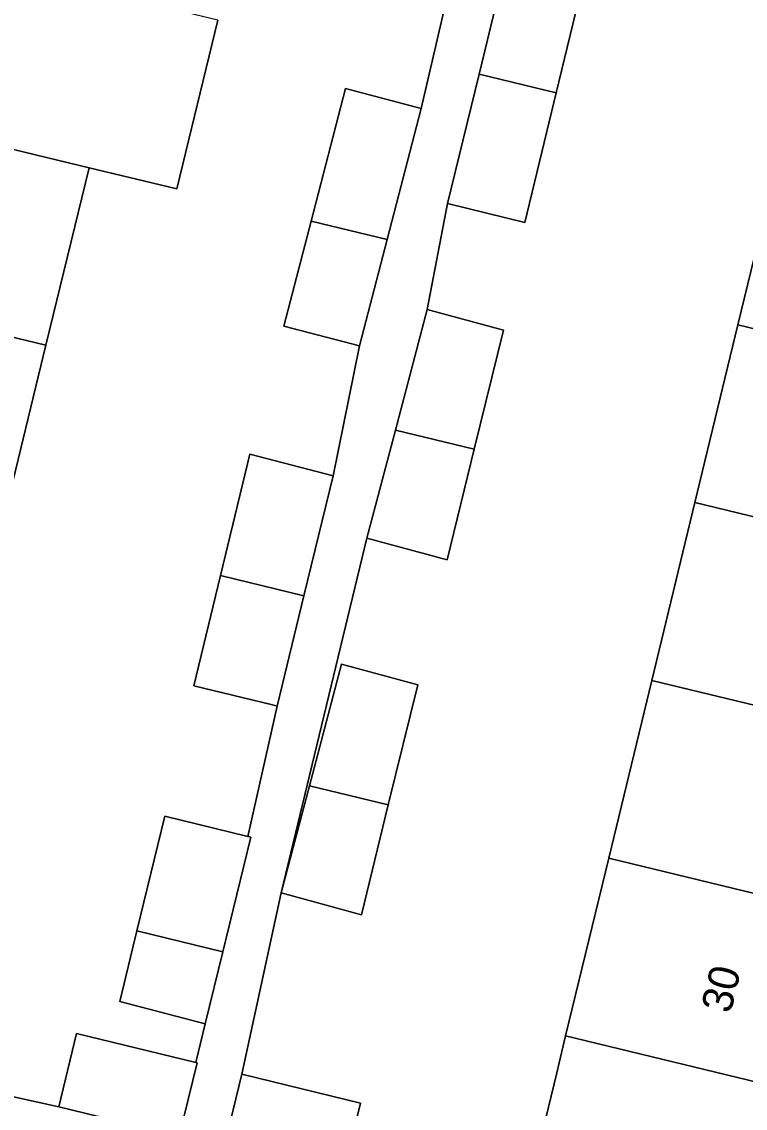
# Model space of a CAD drawing. Extents: x 162803 to 163818, y 381639 to 382475.
# Drawn here: x 163522.58 to 163546.29, y 382116.77 to 382152.37 of the extents above; entities that cross this region are included whole.
import ezdxf

# ---------------------------------------------------------------- set-up
doc = ezdxf.new("R2010")
doc.units = 0
for name, color, linetype in [('IMGEO_Erf', 7, 'Continuous'), ('IMGEO_Muur', 7, 'Continuous'), ('IMGEO_Pand', 7, 'Continuous'), ('IMGEO_Pand_nummerreeks', 7, 'Continuous'), ('IMGEO_Voetpad_gesloten', 7, 'Continuous'), ('IMGEO_Voetpad_open', 7, 'Continuous')]:
    doc.layers.add(name, color=color, linetype=linetype)

msp = doc.modelspace()

# ---------------------------------------------------------------- linework, layer by layer
at = {"layer": 'IMGEO_Erf'}
for points in [[(163541.454, 382155.675), (163540.089, 382150.042), (163539.059, 382145.796), (163536.532, 382146.409), (163535.866, 382142.945), (163538.363, 382142.264), (163537.406, 382138.359), (163536.517, 382134.733), (163533.889, 382135.445), (163531.078, 382123.821), (163529.795, 382117.879), (163533.679, 382116.93), (163533.098, 382114.554)], [(163517.64, 382118.169), (163523.789, 382116.815), (163524.375, 382119.217), (163528.284, 382118.262), (163528.594, 382119.539), (163525.788, 382120.27), (163526.348, 382122.577), (163527.262, 382126.339), (163529.988, 382125.677), (163530.944, 382129.947), (163530.795, 382129.983), (163528.212, 382130.611), (163529.089, 382134.221), (163530.056, 382138.202), (163532.778, 382137.495), (163533.648, 382141.748), (163531.163, 382142.393), (163532.057, 382145.833), (163533.185, 382150.177), (163535.669, 382149.531), (163536.412, 382152.715)], [(163529.003, 382152.42), (163527.66, 382146.889), (163524.786, 382147.587), (163523.373, 382141.769), (163521.96, 382135.953)], [(163538.93, 382113.067), (163540.108, 382117.927), (163540.401, 382119.137), (163541.813, 382124.961), (163543.225, 382130.786), (163544.637, 382136.611), (163546.048, 382142.435), (163547.46, 382148.26)]]:
    msp.add_lwpolyline(points, dxfattribs=at)
msp.add_lwpolyline([(163531.078, 382123.821), (163532.003, 382127.333), (163533.055, 382131.321), (163535.552, 382130.64), (163534.588, 382126.708), (163533.706, 382123.109)], close=True, dxfattribs=at)
at = {"layer": 'IMGEO_Muur'}
msp.add_lwpolyline([(163517.64, 382118.169), (163523.789, 382116.815)], dxfattribs=at)
at = {"layer": 'IMGEO_Pand'}
for points in [[(163538.927, 382156.288), (163537.562, 382150.655), (163540.089, 382150.042), (163541.454, 382155.675)], [(163526.201, 382153.412), (163518.716, 382155.219), (163517.3, 382149.393), (163524.786, 382147.587), (163527.66, 382146.889), (163529.003, 382152.42), (163526.13, 382153.118)], [(163540.089, 382150.042), (163537.562, 382150.655), (163536.532, 382146.409), (163539.059, 382145.796)], [(163535.669, 382149.531), (163533.185, 382150.177), (163532.057, 382145.833), (163534.552, 382145.231)], [(163523.373, 382141.769), (163524.786, 382147.587), (163517.3, 382149.393), (163515.888, 382143.577)], [(163546.048, 382142.435), (163553.435, 382140.649), (163554.847, 382146.474), (163547.46, 382148.26)], [(163534.552, 382145.231), (163532.057, 382145.833), (163531.163, 382142.393), (163533.648, 382141.748)], [(163521.96, 382135.953), (163523.373, 382141.769), (163515.888, 382143.577), (163514.475, 382137.76)], [(163534.822, 382138.984), (163537.406, 382138.359), (163538.363, 382142.264), (163535.866, 382142.945)], [(163546.048, 382142.435), (163544.637, 382136.611), (163552.024, 382134.825), (163553.435, 382140.649)], [(163534.822, 382138.984), (163533.889, 382135.445), (163536.517, 382134.733), (163537.406, 382138.359)], [(163532.778, 382137.495), (163530.056, 382138.202), (163529.089, 382134.221), (163531.821, 382133.557)], [(163544.637, 382136.611), (163543.225, 382130.786), (163550.612, 382129), (163552.024, 382134.825)], [(163531.821, 382133.557), (163529.089, 382134.221), (163528.212, 382130.611), (163530.795, 382129.983), (163530.944, 382129.947)], [(163534.588, 382126.708), (163535.552, 382130.64), (163533.055, 382131.321), (163532.003, 382127.333)], [(163541.813, 382124.961), (163549.2, 382123.175), (163550.612, 382129), (163543.225, 382130.786)], [(163534.588, 382126.708), (163532.003, 382127.333), (163531.078, 382123.821), (163533.706, 382123.109)], [(163529.988, 382125.677), (163527.262, 382126.339), (163526.348, 382122.577), (163529.166, 382121.892), (163530.08, 382125.655)], [(163540.401, 382119.137), (163547.788, 382117.351), (163549.2, 382123.175), (163541.813, 382124.961)], [(163529.166, 382121.892), (163526.348, 382122.577), (163525.788, 382120.27), (163528.594, 382119.539)], [(163528.325, 382118.252), (163528.284, 382118.262), (163524.375, 382119.217), (163523.789, 382116.815), (163527.739, 382115.85)], [(163540.401, 382119.137), (163540.108, 382117.927), (163538.93, 382113.067), (163546.316, 382111.276), (163547.788, 382117.351)], [(163529.214, 382115.503), (163533.098, 382114.554), (163533.679, 382116.93), (163529.795, 382117.879)]]:
    msp.add_lwpolyline(points, close=True, dxfattribs=at)
at = {"layer": 'IMGEO_Voetpad_gesloten'}
for points in [[(163529.214, 382115.503), (163529.795, 382117.879), (163531.078, 382123.821), (163533.889, 382135.445), (163534.822, 382138.984), (163535.866, 382142.945), (163536.532, 382146.409), (163537.562, 382150.655), (163538.927, 382156.288)], [(163536.412, 382152.715), (163535.669, 382149.531), (163534.552, 382145.231), (163533.648, 382141.748), (163532.778, 382137.495), (163531.821, 382133.557), (163530.944, 382129.947), (163529.988, 382125.677), (163530.08, 382125.655), (163529.166, 382121.892), (163528.594, 382119.539), (163528.284, 382118.262), (163528.325, 382118.252), (163527.739, 382115.85)]]:
    msp.add_lwpolyline(points, dxfattribs=at)
at = {"layer": 'IMGEO_Voetpad_open'}
msp.add_lwpolyline([(163562.138, 382107.504), (163558.427, 382108.386), (163555.593, 382109.105), (163551.001, 382110.208), (163547.799, 382110.904), (163546.316, 382111.276), (163538.93, 382113.067), (163533.098, 382114.554), (163529.214, 382115.503), (163527.739, 382115.85), (163523.789, 382116.815), (163517.64, 382118.169), (163510.157, 382119.986), (163508.77, 382120.311), (163503.765, 382121.55), (163500, 382122.485), (163498.901, 382122.758)], dxfattribs=at)

# ---------------------------------------------------------------- texts
at = {"layer": 'IMGEO_Pand_nummerreeks'}
msp.add_text('30', height=1, rotation=76.3755, dxfattribs=at).set_placement((163545.8, 382119.842))

doc.saveas('drawing.dxf')
